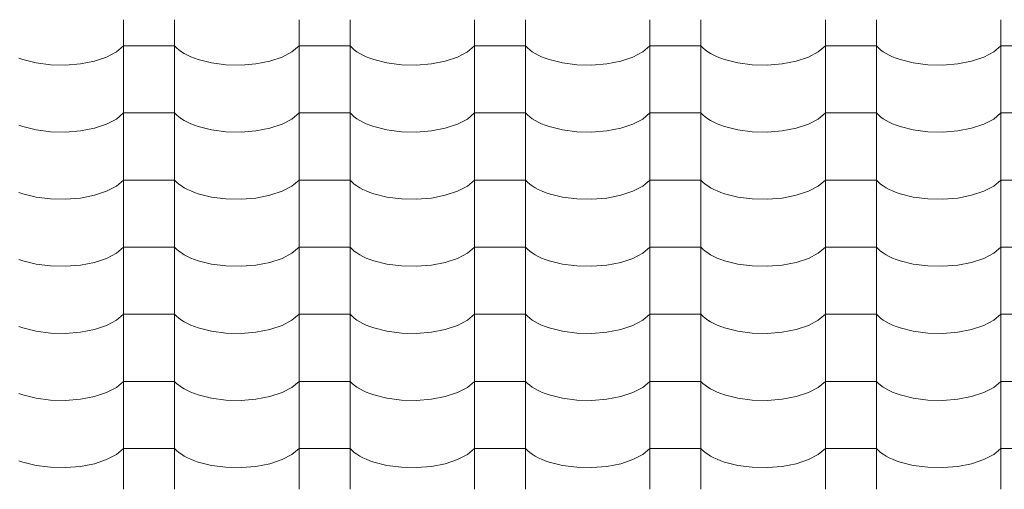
# Model space of a CAD drawing. Header units: millimetres. Extents: x -36478 to 31050, y -14815 to 11827.
# Tile 420 of 656: x -10889 to -9963, y 9923 to 10365. Entities that reach past the tile are written whole.
import ezdxf

# ---------------------------------------------------------------- set-up
doc = ezdxf.new("R2010")
doc.units = ezdxf.units.MM
doc.header["$MEASUREMENT"] = 0
doc.layers.add('Nové_Kóty - SP', color=7, linetype='Continuous')
doc.layers.add('Nové_Výplně - Povrchové', color=7, linetype='Continuous')
doc.styles.add('GENEROVANÝ_STYL_2', font='txt')
doc.dimstyles.new('GENEROVANÝ_STYL__1', dxfattribs={"dimtxt": 125, "dimasz": 190, "dimexe": 0.18, "dimexo": 300, "dimgap": 0, "dimtad": 1, "dimdec": 0, "dimzin": 0, "dimdsep": 46, "dimtxsty": 'GENEROVANÝ_STYL_2', "dimblk": 'ARROWHEAD_6', "dimblk1": 'ARROWHEAD_6', "dimblk2": 'ARROWHEAD_6', "dimcen": 0.09, "dimclrd": 1, "dimclre": 1, "dimclrt": 1, "dimazin": 0, "dimtfac": 1, "dimtdec": 4, "dimtmove": 0, "dimatfit": 3, "dimfxl": 1, "dimtolj": 1, "dimtzin": 0, "dimarcsym": 0})
doc.dimstyles.new('GENEROVANÝ_STYL__2', dxfattribs={"dimtxt": 125, "dimasz": 190, "dimexe": 0.18, "dimexo": 300, "dimgap": 0, "dimtad": 1, "dimdec": 0, "dimzin": 0, "dimdsep": 46, "dimtxsty": 'GENEROVANÝ_STYL_2', "dimblk": 'ARROWHEAD_6', "dimblk1": 'ARROWHEAD_6', "dimblk2": 'ARROWHEAD_6', "dimcen": 0.09, "dimclrd": 1, "dimclre": 1, "dimclrt": 1, "dimazin": 0, "dimtfac": 1, "dimtdec": 4, "dimtmove": 2, "dimatfit": 3, "dimfxl": 1, "dimtolj": 1, "dimtzin": 0, "dimarcsym": 0})

# ---------------------------------------------------------------- blocks, each defined once
blk = doc.blocks.new('*X13')
at = {"layer": 'Nové_Výplně - Povrchové', "color": 21, "linetype": 'Continuous', "lineweight": 20, "true_color": 0xffaaaa}
for p, q in [((-10791.72, 10365.07), (-10791.72, 10302.19)), ((-10743.69, 10365.07), (-10743.69, 10302.19)), ((-10626.72, 10365.07), (-10626.72, 10302.19)), ((-10578.69, 10365.07), (-10578.69, 10302.19)), ((-10461.72, 10365.07), (-10461.72, 10302.19)), ((-10413.69, 10365.07), (-10413.69, 10302.19)), ((-10296.72, 10365.07), (-10296.72, 10302.19)), ((-10248.69, 10365.07), (-10248.69, 10302.19)), ((-10131.72, 10365.07), (-10131.72, 10302.19)), ((-10083.69, 10365.07), (-10083.69, 10302.19)), ((-9966.72, 10365.07), (-9966.72, 10302.19)), ((-10807.7, 10329.98), (-10798.39, 10334.85)), ((-10798.39, 10334.85), (-10791.72, 10340.54)), ((-10767.71, 10340.54), (-10791.72, 10340.54)), ((-10743.69, 10340.54), (-10767.71, 10340.54)), ((-10743.69, 10340.54), (-10741.86, 10338.64)), ((-10741.86, 10338.64), (-10739.74, 10336.81)), ((-10739.74, 10336.81), (-10737.34, 10335.06)), ((-10737.34, 10335.06), (-10734.65, 10333.39)), ((-10642.7, 10329.98), (-10633.39, 10334.85)), ((-10633.39, 10334.85), (-10626.72, 10340.54)), ((-10602.71, 10340.54), (-10626.72, 10340.54)), ((-10578.69, 10340.54), (-10602.71, 10340.54)), ((-10578.69, 10340.54), (-10576.86, 10338.64)), ((-10576.86, 10338.64), (-10574.74, 10336.81)), ((-10574.74, 10336.81), (-10572.34, 10335.06)), ((-10572.34, 10335.06), (-10569.65, 10333.39)), ((-10477.7, 10329.98), (-10468.39, 10334.85)), ((-10468.39, 10334.85), (-10461.72, 10340.54)), ((-10437.71, 10340.54), (-10461.72, 10340.54)), ((-10413.69, 10340.54), (-10437.71, 10340.54)), ((-10413.69, 10340.54), (-10411.86, 10338.64)), ((-10411.86, 10338.64), (-10409.74, 10336.81)), ((-10409.74, 10336.81), (-10407.34, 10335.06)), ((-10407.34, 10335.06), (-10404.65, 10333.39)), ((-10312.7, 10329.98), (-10303.39, 10334.85)), ((-10303.39, 10334.85), (-10296.72, 10340.54)), ((-10272.71, 10340.54), (-10296.72, 10340.54)), ((-10248.69, 10340.54), (-10272.71, 10340.54)), ((-10248.69, 10340.54), (-10246.86, 10338.64)), ((-10246.86, 10338.64), (-10244.74, 10336.81)), ((-10244.74, 10336.81), (-10242.34, 10335.06)), ((-10242.34, 10335.06), (-10239.65, 10333.39)), ((-10147.7, 10329.98), (-10138.39, 10334.85)), ((-10138.39, 10334.85), (-10131.72, 10340.54)), ((-10107.71, 10340.54), (-10131.72, 10340.54)), ((-10083.69, 10340.54), (-10107.71, 10340.54)), ((-10083.69, 10340.54), (-10081.86, 10338.64)), ((-10081.86, 10338.64), (-10079.74, 10336.81)), ((-10079.74, 10336.81), (-10077.34, 10335.06)), ((-10077.34, 10335.06), (-10074.65, 10333.39)), ((-9982.7, 10329.98), (-9973.39, 10334.85)), ((-9973.39, 10334.85), (-9966.72, 10340.54)), ((-9942.71, 10340.54), (-9966.72, 10340.54)), ((-10890.12, 10328.96), (-10886.5, 10327.71)), ((-10886.5, 10327.71), (-10874.05, 10324.6)), ((-10832.24, 10323.66), (-10819.18, 10326.19)), ((-10819.18, 10326.19), (-10807.7, 10329.98)), ((-10734.65, 10333.39), (-10731.71, 10331.81)), ((-10731.71, 10331.81), (-10728.53, 10330.33)), ((-10728.53, 10330.33), (-10725.12, 10328.96)), ((-10725.12, 10328.96), (-10721.5, 10327.71)), ((-10721.5, 10327.71), (-10709.05, 10324.6)), ((-10667.24, 10323.66), (-10654.18, 10326.19)), ((-10654.18, 10326.19), (-10642.7, 10329.98)), ((-10569.65, 10333.39), (-10566.71, 10331.81)), ((-10566.71, 10331.81), (-10563.53, 10330.33)), ((-10563.53, 10330.33), (-10560.12, 10328.96)), ((-10560.12, 10328.96), (-10556.5, 10327.71)), ((-10556.5, 10327.71), (-10544.05, 10324.6)), ((-10502.24, 10323.66), (-10489.18, 10326.19)), ((-10489.18, 10326.19), (-10477.7, 10329.98)), ((-10404.65, 10333.39), (-10401.71, 10331.81)), ((-10401.71, 10331.81), (-10398.53, 10330.33)), ((-10398.53, 10330.33), (-10395.12, 10328.96)), ((-10395.12, 10328.96), (-10391.5, 10327.71)), ((-10391.5, 10327.71), (-10379.05, 10324.6)), ((-10337.24, 10323.66), (-10324.18, 10326.19)), ((-10324.18, 10326.19), (-10312.7, 10329.98)), ((-10239.65, 10333.39), (-10236.71, 10331.81)), ((-10236.71, 10331.81), (-10233.53, 10330.33)), ((-10233.53, 10330.33), (-10230.12, 10328.96)), ((-10230.12, 10328.96), (-10226.5, 10327.71)), ((-10226.5, 10327.71), (-10214.05, 10324.6)), ((-10172.24, 10323.66), (-10159.18, 10326.19)), ((-10159.18, 10326.19), (-10147.7, 10329.98)), ((-10074.65, 10333.39), (-10071.71, 10331.81)), ((-10071.71, 10331.81), (-10068.53, 10330.33)), ((-10068.53, 10330.33), (-10065.12, 10328.96)), ((-10065.12, 10328.96), (-10061.5, 10327.71)), ((-10061.5, 10327.71), (-10049.05, 10324.6)), ((-10007.24, 10323.66), (-9994.18, 10326.19)), ((-9994.18, 10326.19), (-9982.7, 10329.98)), ((-10874.05, 10324.6), (-10860.39, 10322.85)), ((-10860.39, 10322.85), (-10846.21, 10322.53)), ((-10846.21, 10322.53), (-10832.24, 10323.66)), ((-10709.05, 10324.6), (-10695.39, 10322.85)), ((-10695.39, 10322.85), (-10681.21, 10322.53)), ((-10681.21, 10322.53), (-10667.24, 10323.66)), ((-10544.05, 10324.6), (-10530.39, 10322.85)), ((-10530.39, 10322.85), (-10516.21, 10322.53)), ((-10516.21, 10322.53), (-10502.24, 10323.66)), ((-10379.05, 10324.6), (-10365.39, 10322.85)), ((-10365.39, 10322.85), (-10351.21, 10322.53)), ((-10351.21, 10322.53), (-10337.24, 10323.66)), ((-10214.05, 10324.6), (-10200.39, 10322.85)), ((-10200.39, 10322.85), (-10186.21, 10322.53)), ((-10186.21, 10322.53), (-10172.24, 10323.66)), ((-10049.05, 10324.6), (-10035.39, 10322.85)), ((-10035.39, 10322.85), (-10021.21, 10322.53)), ((-10021.21, 10322.53), (-10007.24, 10323.66)), ((-10791.72, 10301.96), (-10791.72, 10239.09)), ((-10743.69, 10301.96), (-10743.69, 10239.09)), ((-10626.72, 10301.96), (-10626.72, 10239.09)), ((-10578.69, 10301.96), (-10578.69, 10239.09)), ((-10461.72, 10301.96), (-10461.72, 10239.09)), ((-10413.69, 10301.96), (-10413.69, 10239.09)), ((-10296.72, 10301.96), (-10296.72, 10239.09)), ((-10248.69, 10301.96), (-10248.69, 10239.09)), ((-10131.72, 10301.96), (-10131.72, 10239.09)), ((-10083.69, 10301.96), (-10083.69, 10239.09)), ((-9966.72, 10301.96), (-9966.72, 10239.09)), ((-10807.7, 10266.88), (-10798.39, 10271.74)), ((-10798.39, 10271.74), (-10791.72, 10277.43)), ((-10767.71, 10277.43), (-10791.72, 10277.43)), ((-10743.69, 10277.43), (-10767.71, 10277.43)), ((-10743.69, 10277.43), (-10741.86, 10275.54)), ((-10741.86, 10275.54), (-10739.74, 10273.71)), ((-10739.74, 10273.71), (-10737.34, 10271.95)), ((-10737.34, 10271.95), (-10734.65, 10270.28)), ((-10734.65, 10270.28), (-10731.71, 10268.7)), ((-10642.7, 10266.88), (-10633.39, 10271.74)), ((-10633.39, 10271.74), (-10626.72, 10277.43)), ((-10602.71, 10277.43), (-10626.72, 10277.43)), ((-10578.69, 10277.43), (-10602.71, 10277.43)), ((-10578.69, 10277.43), (-10576.86, 10275.54)), ((-10576.86, 10275.54), (-10574.74, 10273.71)), ((-10574.74, 10273.71), (-10572.34, 10271.95)), ((-10572.34, 10271.95), (-10569.65, 10270.28)), ((-10569.65, 10270.28), (-10566.71, 10268.7)), ((-10477.7, 10266.88), (-10468.39, 10271.74)), ((-10468.39, 10271.74), (-10461.72, 10277.43)), ((-10437.71, 10277.43), (-10461.72, 10277.43)), ((-10413.69, 10277.43), (-10437.71, 10277.43)), ((-10413.69, 10277.43), (-10411.86, 10275.54)), ((-10411.86, 10275.54), (-10409.74, 10273.71)), ((-10409.74, 10273.71), (-10407.34, 10271.95)), ((-10407.34, 10271.95), (-10404.65, 10270.28)), ((-10404.65, 10270.28), (-10401.71, 10268.7)), ((-10312.7, 10266.88), (-10303.39, 10271.74)), ((-10303.39, 10271.74), (-10296.72, 10277.43)), ((-10272.71, 10277.43), (-10296.72, 10277.43)), ((-10248.69, 10277.43), (-10272.71, 10277.43)), ((-10248.69, 10277.43), (-10246.86, 10275.54)), ((-10246.86, 10275.54), (-10244.74, 10273.71)), ((-10244.74, 10273.71), (-10242.34, 10271.95)), ((-10242.34, 10271.95), (-10239.65, 10270.28)), ((-10239.65, 10270.28), (-10236.71, 10268.7)), ((-10147.7, 10266.88), (-10138.39, 10271.74)), ((-10138.39, 10271.74), (-10131.72, 10277.43)), ((-10107.71, 10277.43), (-10131.72, 10277.43)), ((-10083.69, 10277.43), (-10107.71, 10277.43)), ((-10083.69, 10277.43), (-10081.86, 10275.54)), ((-10081.86, 10275.54), (-10079.74, 10273.71)), ((-10079.74, 10273.71), (-10077.34, 10271.95)), ((-10077.34, 10271.95), (-10074.65, 10270.28)), ((-10074.65, 10270.28), (-10071.71, 10268.7)), ((-9982.7, 10266.88), (-9973.39, 10271.74)), ((-9973.39, 10271.74), (-9966.72, 10277.43)), ((-9942.71, 10277.43), (-9966.72, 10277.43)), ((-10890.12, 10265.86), (-10886.5, 10264.6)), ((-10886.5, 10264.6), (-10874.05, 10261.5)), ((-10874.05, 10261.5), (-10860.39, 10259.74)), ((-10846.21, 10259.42), (-10832.24, 10260.56)), ((-10832.24, 10260.56), (-10819.18, 10263.08)), ((-10819.18, 10263.08), (-10807.7, 10266.88)), ((-10731.71, 10268.7), (-10728.53, 10267.22)), ((-10728.53, 10267.22), (-10725.12, 10265.86)), ((-10725.12, 10265.86), (-10721.5, 10264.6)), ((-10721.5, 10264.6), (-10709.05, 10261.5)), ((-10709.05, 10261.5), (-10695.39, 10259.74)), ((-10681.21, 10259.42), (-10667.24, 10260.56)), ((-10667.24, 10260.56), (-10654.18, 10263.08)), ((-10654.18, 10263.08), (-10642.7, 10266.88)), ((-10566.71, 10268.7), (-10563.53, 10267.22)), ((-10563.53, 10267.22), (-10560.12, 10265.86)), ((-10560.12, 10265.86), (-10556.5, 10264.6)), ((-10556.5, 10264.6), (-10544.05, 10261.5)), ((-10544.05, 10261.5), (-10530.39, 10259.74)), ((-10516.21, 10259.42), (-10502.24, 10260.56)), ((-10502.24, 10260.56), (-10489.18, 10263.08)), ((-10489.18, 10263.08), (-10477.7, 10266.88)), ((-10401.71, 10268.7), (-10398.53, 10267.22)), ((-10398.53, 10267.22), (-10395.12, 10265.86)), ((-10395.12, 10265.86), (-10391.5, 10264.6)), ((-10391.5, 10264.6), (-10379.05, 10261.5)), ((-10379.05, 10261.5), (-10365.39, 10259.74)), ((-10351.21, 10259.42), (-10337.24, 10260.56)), ((-10337.24, 10260.56), (-10324.18, 10263.08)), ((-10324.18, 10263.08), (-10312.7, 10266.88)), ((-10236.71, 10268.7), (-10233.53, 10267.22)), ((-10233.53, 10267.22), (-10230.12, 10265.86)), ((-10230.12, 10265.86), (-10226.5, 10264.6)), ((-10226.5, 10264.6), (-10214.05, 10261.5)), ((-10214.05, 10261.5), (-10200.39, 10259.74)), ((-10186.21, 10259.42), (-10172.24, 10260.56)), ((-10172.24, 10260.56), (-10159.18, 10263.08)), ((-10159.18, 10263.08), (-10147.7, 10266.88)), ((-10071.71, 10268.7), (-10068.53, 10267.22)), ((-10068.53, 10267.22), (-10065.12, 10265.86)), ((-10065.12, 10265.86), (-10061.5, 10264.6)), ((-10061.5, 10264.6), (-10049.05, 10261.5)), ((-10049.05, 10261.5), (-10035.39, 10259.74)), ((-10021.21, 10259.42), (-10007.24, 10260.56)), ((-10007.24, 10260.56), (-9994.18, 10263.08)), ((-9994.18, 10263.08), (-9982.7, 10266.88)), ((-10860.39, 10259.74), (-10846.21, 10259.42)), ((-10695.39, 10259.74), (-10681.21, 10259.42)), ((-10530.39, 10259.74), (-10516.21, 10259.42)), ((-10365.39, 10259.74), (-10351.21, 10259.42)), ((-10200.39, 10259.74), (-10186.21, 10259.42)), ((-10035.39, 10259.74), (-10021.21, 10259.42)), ((-10791.72, 10238.86), (-10791.72, 10175.98)), ((-10743.69, 10238.86), (-10743.69, 10175.98)), ((-10626.72, 10238.86), (-10626.72, 10175.98)), ((-10578.69, 10238.86), (-10578.69, 10175.98)), ((-10461.72, 10238.86), (-10461.72, 10175.98)), ((-10413.69, 10238.86), (-10413.69, 10175.98)), ((-10296.72, 10238.86), (-10296.72, 10175.98)), ((-10248.69, 10238.86), (-10248.69, 10175.98)), ((-10131.72, 10238.86), (-10131.72, 10175.98)), ((-10083.69, 10238.86), (-10083.69, 10175.98)), ((-9966.72, 10238.86), (-9966.72, 10175.98)), ((-10798.39, 10208.64), (-10791.72, 10214.33)), ((-10767.71, 10214.33), (-10791.72, 10214.33)), ((-10743.69, 10214.33), (-10767.71, 10214.33)), ((-10743.69, 10214.33), (-10741.86, 10212.43)), ((-10633.39, 10208.64), (-10626.72, 10214.33)), ((-10602.71, 10214.33), (-10626.72, 10214.33)), ((-10578.69, 10214.33), (-10602.71, 10214.33)), ((-10578.69, 10214.33), (-10576.86, 10212.43)), ((-10468.39, 10208.64), (-10461.72, 10214.33)), ((-10437.71, 10214.33), (-10461.72, 10214.33)), ((-10413.69, 10214.33), (-10437.71, 10214.33)), ((-10413.69, 10214.33), (-10411.86, 10212.43)), ((-10303.39, 10208.64), (-10296.72, 10214.33)), ((-10272.71, 10214.33), (-10296.72, 10214.33)), ((-10248.69, 10214.33), (-10272.71, 10214.33)), ((-10248.69, 10214.33), (-10246.86, 10212.43)), ((-10138.39, 10208.64), (-10131.72, 10214.33)), ((-10107.71, 10214.33), (-10131.72, 10214.33)), ((-10083.69, 10214.33), (-10107.71, 10214.33)), ((-10083.69, 10214.33), (-10081.86, 10212.43)), ((-9973.39, 10208.64), (-9966.72, 10214.33)), ((-9942.71, 10214.33), (-9966.72, 10214.33)), ((-10807.7, 10203.77), (-10798.39, 10208.64)), ((-10741.86, 10212.43), (-10739.74, 10210.6)), ((-10739.74, 10210.6), (-10737.34, 10208.85)), ((-10737.34, 10208.85), (-10734.65, 10207.18)), ((-10734.65, 10207.18), (-10731.71, 10205.6)), ((-10731.71, 10205.6), (-10728.53, 10204.12)), ((-10642.7, 10203.77), (-10633.39, 10208.64)), ((-10576.86, 10212.43), (-10574.74, 10210.6)), ((-10574.74, 10210.6), (-10572.34, 10208.85)), ((-10572.34, 10208.85), (-10569.65, 10207.18)), ((-10569.65, 10207.18), (-10566.71, 10205.6)), ((-10566.71, 10205.6), (-10563.53, 10204.12)), ((-10477.7, 10203.77), (-10468.39, 10208.64)), ((-10411.86, 10212.43), (-10409.74, 10210.6)), ((-10409.74, 10210.6), (-10407.34, 10208.85)), ((-10407.34, 10208.85), (-10404.65, 10207.18)), ((-10404.65, 10207.18), (-10401.71, 10205.6)), ((-10401.71, 10205.6), (-10398.53, 10204.12)), ((-10312.7, 10203.77), (-10303.39, 10208.64)), ((-10246.86, 10212.43), (-10244.74, 10210.6)), ((-10244.74, 10210.6), (-10242.34, 10208.85)), ((-10242.34, 10208.85), (-10239.65, 10207.18)), ((-10239.65, 10207.18), (-10236.71, 10205.6)), ((-10236.71, 10205.6), (-10233.53, 10204.12)), ((-10147.7, 10203.77), (-10138.39, 10208.64)), ((-10081.86, 10212.43), (-10079.74, 10210.6)), ((-10079.74, 10210.6), (-10077.34, 10208.85)), ((-10077.34, 10208.85), (-10074.65, 10207.18)), ((-10074.65, 10207.18), (-10071.71, 10205.6)), ((-10071.71, 10205.6), (-10068.53, 10204.12)), ((-9982.7, 10203.77), (-9973.39, 10208.64)), ((-10890.12, 10202.75), (-10886.5, 10201.5)), ((-10886.5, 10201.5), (-10874.05, 10198.39)), ((-10874.05, 10198.39), (-10860.39, 10196.64)), ((-10860.39, 10196.64), (-10846.21, 10196.32)), ((-10846.21, 10196.32), (-10832.24, 10197.45)), ((-10832.24, 10197.45), (-10819.18, 10199.98)), ((-10819.18, 10199.98), (-10807.7, 10203.77)), ((-10728.53, 10204.12), (-10725.12, 10202.75)), ((-10725.12, 10202.75), (-10721.5, 10201.5)), ((-10721.5, 10201.5), (-10709.05, 10198.39)), ((-10709.05, 10198.39), (-10695.39, 10196.64)), ((-10695.39, 10196.64), (-10681.21, 10196.32)), ((-10681.21, 10196.32), (-10667.24, 10197.45)), ((-10667.24, 10197.45), (-10654.18, 10199.98)), ((-10654.18, 10199.98), (-10642.7, 10203.77)), ((-10563.53, 10204.12), (-10560.12, 10202.75)), ((-10560.12, 10202.75), (-10556.5, 10201.5)), ((-10556.5, 10201.5), (-10544.05, 10198.39)), ((-10544.05, 10198.39), (-10530.39, 10196.64)), ((-10530.39, 10196.64), (-10516.21, 10196.32)), ((-10516.21, 10196.32), (-10502.24, 10197.45)), ((-10502.24, 10197.45), (-10489.18, 10199.98)), ((-10489.18, 10199.98), (-10477.7, 10203.77)), ((-10398.53, 10204.12), (-10395.12, 10202.75)), ((-10395.12, 10202.75), (-10391.5, 10201.5)), ((-10391.5, 10201.5), (-10379.05, 10198.39)), ((-10379.05, 10198.39), (-10365.39, 10196.64)), ((-10365.39, 10196.64), (-10351.21, 10196.32)), ((-10351.21, 10196.32), (-10337.24, 10197.45)), ((-10337.24, 10197.45), (-10324.18, 10199.98)), ((-10324.18, 10199.98), (-10312.7, 10203.77)), ((-10233.53, 10204.12), (-10230.12, 10202.75)), ((-10230.12, 10202.75), (-10226.5, 10201.5)), ((-10226.5, 10201.5), (-10214.05, 10198.39)), ((-10214.05, 10198.39), (-10200.39, 10196.64)), ((-10200.39, 10196.64), (-10186.21, 10196.32)), ((-10186.21, 10196.32), (-10172.24, 10197.45)), ((-10172.24, 10197.45), (-10159.18, 10199.98)), ((-10159.18, 10199.98), (-10147.7, 10203.77)), ((-10068.53, 10204.12), (-10065.12, 10202.75)), ((-10065.12, 10202.75), (-10061.5, 10201.5)), ((-10061.5, 10201.5), (-10049.05, 10198.39)), ((-10049.05, 10198.39), (-10035.39, 10196.64)), ((-10035.39, 10196.64), (-10021.21, 10196.32)), ((-10021.21, 10196.32), (-10007.24, 10197.45)), ((-10007.24, 10197.45), (-9994.18, 10199.98)), ((-9994.18, 10199.98), (-9982.7, 10203.77)), ((-10791.72, 10175.75), (-10791.72, 10112.88)), ((-10743.69, 10175.75), (-10743.69, 10112.88)), ((-10626.72, 10175.75), (-10626.72, 10112.88)), ((-10578.69, 10175.75), (-10578.69, 10112.88)), ((-10461.72, 10175.75), (-10461.72, 10112.88)), ((-10413.69, 10175.75), (-10413.69, 10112.88)), ((-10296.72, 10175.75), (-10296.72, 10112.88)), ((-10248.69, 10175.75), (-10248.69, 10112.88)), ((-10131.72, 10175.75), (-10131.72, 10112.88)), ((-10083.69, 10175.75), (-10083.69, 10112.88)), ((-9966.72, 10175.75), (-9966.72, 10112.88)), ((-10798.39, 10145.53), (-10791.72, 10151.22)), ((-10767.71, 10151.22), (-10791.72, 10151.22)), ((-10743.69, 10151.22), (-10767.71, 10151.22)), ((-10743.69, 10151.22), (-10741.86, 10149.33)), ((-10741.86, 10149.33), (-10739.74, 10147.5)), ((-10633.39, 10145.53), (-10626.72, 10151.22)), ((-10602.71, 10151.22), (-10626.72, 10151.22)), ((-10578.69, 10151.22), (-10602.71, 10151.22)), ((-10578.69, 10151.22), (-10576.86, 10149.33)), ((-10576.86, 10149.33), (-10574.74, 10147.5)), ((-10468.39, 10145.53), (-10461.72, 10151.22)), ((-10437.71, 10151.22), (-10461.72, 10151.22)), ((-10413.69, 10151.22), (-10437.71, 10151.22)), ((-10413.69, 10151.22), (-10411.86, 10149.33)), ((-10411.86, 10149.33), (-10409.74, 10147.5)), ((-10303.39, 10145.53), (-10296.72, 10151.22)), ((-10272.71, 10151.22), (-10296.72, 10151.22)), ((-10248.69, 10151.22), (-10272.71, 10151.22)), ((-10248.69, 10151.22), (-10246.86, 10149.33)), ((-10246.86, 10149.33), (-10244.74, 10147.5)), ((-10138.39, 10145.53), (-10131.72, 10151.22)), ((-10107.71, 10151.22), (-10131.72, 10151.22)), ((-10083.69, 10151.22), (-10107.71, 10151.22)), ((-10083.69, 10151.22), (-10081.86, 10149.33)), ((-10081.86, 10149.33), (-10079.74, 10147.5)), ((-9973.39, 10145.53), (-9966.72, 10151.22)), ((-9942.71, 10151.22), (-9966.72, 10151.22)), ((-10890.12, 10139.65), (-10886.5, 10138.39)), ((-10819.18, 10136.88), (-10807.7, 10140.67)), ((-10807.7, 10140.67), (-10798.39, 10145.53)), ((-10739.74, 10147.5), (-10737.34, 10145.74)), ((-10737.34, 10145.74), (-10734.65, 10144.07)), ((-10734.65, 10144.07), (-10731.71, 10142.49)), ((-10731.71, 10142.49), (-10728.53, 10141.02)), ((-10728.53, 10141.02), (-10725.12, 10139.65)), ((-10725.12, 10139.65), (-10721.5, 10138.39)), ((-10654.18, 10136.88), (-10642.7, 10140.67)), ((-10642.7, 10140.67), (-10633.39, 10145.53)), ((-10574.74, 10147.5), (-10572.34, 10145.74)), ((-10572.34, 10145.74), (-10569.65, 10144.07)), ((-10569.65, 10144.07), (-10566.71, 10142.49)), ((-10566.71, 10142.49), (-10563.53, 10141.02)), ((-10563.53, 10141.02), (-10560.12, 10139.65)), ((-10560.12, 10139.65), (-10556.5, 10138.39)), ((-10489.18, 10136.88), (-10477.7, 10140.67)), ((-10477.7, 10140.67), (-10468.39, 10145.53)), ((-10409.74, 10147.5), (-10407.34, 10145.74)), ((-10407.34, 10145.74), (-10404.65, 10144.07)), ((-10404.65, 10144.07), (-10401.71, 10142.49)), ((-10401.71, 10142.49), (-10398.53, 10141.02)), ((-10398.53, 10141.02), (-10395.12, 10139.65)), ((-10395.12, 10139.65), (-10391.5, 10138.39)), ((-10324.18, 10136.88), (-10312.7, 10140.67)), ((-10312.7, 10140.67), (-10303.39, 10145.53)), ((-10244.74, 10147.5), (-10242.34, 10145.74)), ((-10242.34, 10145.74), (-10239.65, 10144.07)), ((-10239.65, 10144.07), (-10236.71, 10142.49)), ((-10236.71, 10142.49), (-10233.53, 10141.02)), ((-10233.53, 10141.02), (-10230.12, 10139.65)), ((-10230.12, 10139.65), (-10226.5, 10138.39)), ((-10159.18, 10136.88), (-10147.7, 10140.67)), ((-10147.7, 10140.67), (-10138.39, 10145.53)), ((-10079.74, 10147.5), (-10077.34, 10145.74)), ((-10077.34, 10145.74), (-10074.65, 10144.07)), ((-10074.65, 10144.07), (-10071.71, 10142.49)), ((-10071.71, 10142.49), (-10068.53, 10141.02)), ((-10068.53, 10141.02), (-10065.12, 10139.65)), ((-10065.12, 10139.65), (-10061.5, 10138.39)), ((-9994.18, 10136.88), (-9982.7, 10140.67)), ((-9982.7, 10140.67), (-9973.39, 10145.53)), ((-10886.5, 10138.39), (-10874.05, 10135.29)), ((-10874.05, 10135.29), (-10860.39, 10133.53)), ((-10860.39, 10133.53), (-10846.21, 10133.21)), ((-10846.21, 10133.21), (-10832.24, 10134.35)), ((-10832.24, 10134.35), (-10819.18, 10136.88)), ((-10721.5, 10138.39), (-10709.05, 10135.29)), ((-10709.05, 10135.29), (-10695.39, 10133.53)), ((-10695.39, 10133.53), (-10681.21, 10133.21)), ((-10681.21, 10133.21), (-10667.24, 10134.35)), ((-10667.24, 10134.35), (-10654.18, 10136.88)), ((-10556.5, 10138.39), (-10544.05, 10135.29)), ((-10544.05, 10135.29), (-10530.39, 10133.53)), ((-10530.39, 10133.53), (-10516.21, 10133.21)), ((-10516.21, 10133.21), (-10502.24, 10134.35)), ((-10502.24, 10134.35), (-10489.18, 10136.88)), ((-10391.5, 10138.39), (-10379.05, 10135.29)), ((-10379.05, 10135.29), (-10365.39, 10133.53)), ((-10365.39, 10133.53), (-10351.21, 10133.21)), ((-10351.21, 10133.21), (-10337.24, 10134.35)), ((-10337.24, 10134.35), (-10324.18, 10136.88)), ((-10226.5, 10138.39), (-10214.05, 10135.29)), ((-10214.05, 10135.29), (-10200.39, 10133.53)), ((-10200.39, 10133.53), (-10186.21, 10133.21)), ((-10186.21, 10133.21), (-10172.24, 10134.35)), ((-10172.24, 10134.35), (-10159.18, 10136.88)), ((-10061.5, 10138.39), (-10049.05, 10135.29)), ((-10049.05, 10135.29), (-10035.39, 10133.53)), ((-10035.39, 10133.53), (-10021.21, 10133.21)), ((-10021.21, 10133.21), (-10007.24, 10134.35)), ((-10007.24, 10134.35), (-9994.18, 10136.88)), ((-10791.72, 10112.65), (-10791.72, 10049.77)), ((-10743.69, 10112.65), (-10743.69, 10049.77)), ((-10626.72, 10112.65), (-10626.72, 10049.77)), ((-10578.69, 10112.65), (-10578.69, 10049.77)), ((-10461.72, 10112.65), (-10461.72, 10049.77)), ((-10413.69, 10112.65), (-10413.69, 10049.77)), ((-10296.72, 10112.65), (-10296.72, 10049.77)), ((-10248.69, 10112.65), (-10248.69, 10049.77)), ((-10131.72, 10112.65), (-10131.72, 10049.77)), ((-10083.69, 10112.65), (-10083.69, 10049.77)), ((-9966.72, 10112.65), (-9966.72, 10049.77)), ((-10798.39, 10082.43), (-10791.72, 10088.12)), ((-10767.71, 10088.12), (-10791.72, 10088.12)), ((-10743.69, 10088.12), (-10767.71, 10088.12)), ((-10743.69, 10088.12), (-10741.86, 10086.22)), ((-10741.86, 10086.22), (-10739.74, 10084.39)), ((-10739.74, 10084.39), (-10737.34, 10082.64)), ((-10633.39, 10082.43), (-10626.72, 10088.12)), ((-10602.71, 10088.12), (-10626.72, 10088.12)), ((-10578.69, 10088.12), (-10602.71, 10088.12)), ((-10578.69, 10088.12), (-10576.86, 10086.22)), ((-10576.86, 10086.22), (-10574.74, 10084.39)), ((-10574.74, 10084.39), (-10572.34, 10082.64)), ((-10468.39, 10082.43), (-10461.72, 10088.12)), ((-10437.71, 10088.12), (-10461.72, 10088.12)), ((-10413.69, 10088.12), (-10437.71, 10088.12)), ((-10413.69, 10088.12), (-10411.86, 10086.22)), ((-10411.86, 10086.22), (-10409.74, 10084.39)), ((-10409.74, 10084.39), (-10407.34, 10082.64)), ((-10303.39, 10082.43), (-10296.72, 10088.12)), ((-10272.71, 10088.12), (-10296.72, 10088.12)), ((-10248.69, 10088.12), (-10272.71, 10088.12)), ((-10248.69, 10088.12), (-10246.86, 10086.22)), ((-10246.86, 10086.22), (-10244.74, 10084.39)), ((-10244.74, 10084.39), (-10242.34, 10082.64)), ((-10138.39, 10082.43), (-10131.72, 10088.12)), ((-10107.71, 10088.12), (-10131.72, 10088.12)), ((-10083.69, 10088.12), (-10107.71, 10088.12)), ((-10083.69, 10088.12), (-10081.86, 10086.22)), ((-10081.86, 10086.22), (-10079.74, 10084.39)), ((-10079.74, 10084.39), (-10077.34, 10082.64)), ((-9973.39, 10082.43), (-9966.72, 10088.12)), ((-9942.71, 10088.12), (-9966.72, 10088.12)), ((-10890.12, 10076.54), (-10886.5, 10075.29)), ((-10886.5, 10075.29), (-10874.05, 10072.19)), ((-10819.18, 10073.77), (-10807.7, 10077.56)), ((-10807.7, 10077.56), (-10798.39, 10082.43)), ((-10737.34, 10082.64), (-10734.65, 10080.97)), ((-10734.65, 10080.97), (-10731.71, 10079.39)), ((-10731.71, 10079.39), (-10728.53, 10077.91)), ((-10728.53, 10077.91), (-10725.12, 10076.54)), ((-10725.12, 10076.54), (-10721.5, 10075.29)), ((-10721.5, 10075.29), (-10709.05, 10072.19)), ((-10654.18, 10073.77), (-10642.7, 10077.56)), ((-10642.7, 10077.56), (-10633.39, 10082.43)), ((-10572.34, 10082.64), (-10569.65, 10080.97)), ((-10569.65, 10080.97), (-10566.71, 10079.39)), ((-10566.71, 10079.39), (-10563.53, 10077.91)), ((-10563.53, 10077.91), (-10560.12, 10076.54)), ((-10560.12, 10076.54), (-10556.5, 10075.29)), ((-10556.5, 10075.29), (-10544.05, 10072.19)), ((-10489.18, 10073.77), (-10477.7, 10077.56)), ((-10477.7, 10077.56), (-10468.39, 10082.43)), ((-10407.34, 10082.64), (-10404.65, 10080.97)), ((-10404.65, 10080.97), (-10401.71, 10079.39)), ((-10401.71, 10079.39), (-10398.53, 10077.91)), ((-10398.53, 10077.91), (-10395.12, 10076.54)), ((-10395.12, 10076.54), (-10391.5, 10075.29)), ((-10391.5, 10075.29), (-10379.05, 10072.19)), ((-10324.18, 10073.77), (-10312.7, 10077.56)), ((-10312.7, 10077.56), (-10303.39, 10082.43)), ((-10242.34, 10082.64), (-10239.65, 10080.97)), ((-10239.65, 10080.97), (-10236.71, 10079.39)), ((-10236.71, 10079.39), (-10233.53, 10077.91)), ((-10233.53, 10077.91), (-10230.12, 10076.54)), ((-10230.12, 10076.54), (-10226.5, 10075.29)), ((-10226.5, 10075.29), (-10214.05, 10072.19)), ((-10159.18, 10073.77), (-10147.7, 10077.56)), ((-10147.7, 10077.56), (-10138.39, 10082.43)), ((-10077.34, 10082.64), (-10074.65, 10080.97)), ((-10074.65, 10080.97), (-10071.71, 10079.39)), ((-10071.71, 10079.39), (-10068.53, 10077.91)), ((-10068.53, 10077.91), (-10065.12, 10076.54)), ((-10065.12, 10076.54), (-10061.5, 10075.29)), ((-10061.5, 10075.29), (-10049.05, 10072.19)), ((-9994.18, 10073.77), (-9982.7, 10077.56)), ((-9982.7, 10077.56), (-9973.39, 10082.43)), ((-10874.05, 10072.19), (-10860.39, 10070.43)), ((-10860.39, 10070.43), (-10846.21, 10070.11)), ((-10846.21, 10070.11), (-10832.24, 10071.24)), ((-10832.24, 10071.24), (-10819.18, 10073.77)), ((-10709.05, 10072.19), (-10695.39, 10070.43)), ((-10695.39, 10070.43), (-10681.21, 10070.11)), ((-10681.21, 10070.11), (-10667.24, 10071.24)), ((-10667.24, 10071.24), (-10654.18, 10073.77)), ((-10544.05, 10072.19), (-10530.39, 10070.43)), ((-10530.39, 10070.43), (-10516.21, 10070.11)), ((-10516.21, 10070.11), (-10502.24, 10071.24)), ((-10502.24, 10071.24), (-10489.18, 10073.77)), ((-10379.05, 10072.19), (-10365.39, 10070.43)), ((-10365.39, 10070.43), (-10351.21, 10070.11)), ((-10351.21, 10070.11), (-10337.24, 10071.24)), ((-10337.24, 10071.24), (-10324.18, 10073.77)), ((-10214.05, 10072.19), (-10200.39, 10070.43)), ((-10200.39, 10070.43), (-10186.21, 10070.11)), ((-10186.21, 10070.11), (-10172.24, 10071.24)), ((-10172.24, 10071.24), (-10159.18, 10073.77)), ((-10049.05, 10072.19), (-10035.39, 10070.43)), ((-10035.39, 10070.43), (-10021.21, 10070.11)), ((-10021.21, 10070.11), (-10007.24, 10071.24)), ((-10007.24, 10071.24), (-9994.18, 10073.77)), ((-10791.72, 10049.55), (-10791.72, 9986.67)), ((-10743.69, 10049.55), (-10743.69, 9986.67)), ((-10626.72, 10049.55), (-10626.72, 9986.67)), ((-10578.69, 10049.55), (-10578.69, 9986.67)), ((-10461.72, 10049.55), (-10461.72, 9986.67)), ((-10413.69, 10049.55), (-10413.69, 9986.67)), ((-10296.72, 10049.55), (-10296.72, 9986.67)), ((-10248.69, 10049.55), (-10248.69, 9986.67)), ((-10131.72, 10049.55), (-10131.72, 9986.67)), ((-10083.69, 10049.55), (-10083.69, 9986.67)), ((-9966.72, 10049.55), (-9966.72, 9986.67)), ((-10807.7, 10014.46), (-10798.39, 10019.32)), ((-10798.39, 10019.32), (-10791.72, 10025.01)), ((-10767.71, 10025.01), (-10791.72, 10025.01)), ((-10743.69, 10025.01), (-10767.71, 10025.01)), ((-10743.69, 10025.01), (-10741.86, 10023.12)), ((-10741.86, 10023.12), (-10739.74, 10021.29)), ((-10739.74, 10021.29), (-10737.34, 10019.53)), ((-10737.34, 10019.53), (-10734.65, 10017.86)), ((-10642.7, 10014.46), (-10633.39, 10019.32)), ((-10633.39, 10019.32), (-10626.72, 10025.01)), ((-10602.71, 10025.01), (-10626.72, 10025.01)), ((-10578.69, 10025.01), (-10602.71, 10025.01)), ((-10578.69, 10025.01), (-10576.86, 10023.12)), ((-10576.86, 10023.12), (-10574.74, 10021.29)), ((-10574.74, 10021.29), (-10572.34, 10019.53)), ((-10572.34, 10019.53), (-10569.65, 10017.86)), ((-10477.7, 10014.46), (-10468.39, 10019.32)), ((-10468.39, 10019.32), (-10461.72, 10025.01)), ((-10437.71, 10025.01), (-10461.72, 10025.01)), ((-10413.69, 10025.01), (-10437.71, 10025.01)), ((-10413.69, 10025.01), (-10411.86, 10023.12)), ((-10411.86, 10023.12), (-10409.74, 10021.29)), ((-10409.74, 10021.29), (-10407.34, 10019.53)), ((-10407.34, 10019.53), (-10404.65, 10017.86)), ((-10312.7, 10014.46), (-10303.39, 10019.32)), ((-10303.39, 10019.32), (-10296.72, 10025.01)), ((-10272.71, 10025.01), (-10296.72, 10025.01)), ((-10248.69, 10025.01), (-10272.71, 10025.01)), ((-10248.69, 10025.01), (-10246.86, 10023.12)), ((-10246.86, 10023.12), (-10244.74, 10021.29)), ((-10244.74, 10021.29), (-10242.34, 10019.53)), ((-10242.34, 10019.53), (-10239.65, 10017.86)), ((-10147.7, 10014.46), (-10138.39, 10019.32)), ((-10138.39, 10019.32), (-10131.72, 10025.01)), ((-10107.71, 10025.01), (-10131.72, 10025.01)), ((-10083.69, 10025.01), (-10107.71, 10025.01)), ((-10083.69, 10025.01), (-10081.86, 10023.12)), ((-10081.86, 10023.12), (-10079.74, 10021.29)), ((-10079.74, 10021.29), (-10077.34, 10019.53)), ((-10077.34, 10019.53), (-10074.65, 10017.86)), ((-9982.7, 10014.46), (-9973.39, 10019.32)), ((-9973.39, 10019.32), (-9966.72, 10025.01)), ((-9942.71, 10025.01), (-9966.72, 10025.01)), ((-10890.12, 10013.44), (-10886.5, 10012.18)), ((-10886.5, 10012.18), (-10874.05, 10009.08)), ((-10832.24, 10008.14), (-10819.18, 10010.67)), ((-10819.18, 10010.67), (-10807.7, 10014.46)), ((-10734.65, 10017.86), (-10731.71, 10016.28)), ((-10731.71, 10016.28), (-10728.53, 10014.81)), ((-10728.53, 10014.81), (-10725.12, 10013.44)), ((-10725.12, 10013.44), (-10721.5, 10012.18)), ((-10721.5, 10012.18), (-10709.05, 10009.08)), ((-10667.24, 10008.14), (-10654.18, 10010.67)), ((-10654.18, 10010.67), (-10642.7, 10014.46)), ((-10569.65, 10017.86), (-10566.71, 10016.28)), ((-10566.71, 10016.28), (-10563.53, 10014.81)), ((-10563.53, 10014.81), (-10560.12, 10013.44)), ((-10560.12, 10013.44), (-10556.5, 10012.18)), ((-10556.5, 10012.18), (-10544.05, 10009.08)), ((-10502.24, 10008.14), (-10489.18, 10010.67)), ((-10489.18, 10010.67), (-10477.7, 10014.46)), ((-10404.65, 10017.86), (-10401.71, 10016.28)), ((-10401.71, 10016.28), (-10398.53, 10014.81)), ((-10398.53, 10014.81), (-10395.12, 10013.44)), ((-10395.12, 10013.44), (-10391.5, 10012.18)), ((-10391.5, 10012.18), (-10379.05, 10009.08)), ((-10337.24, 10008.14), (-10324.18, 10010.67)), ((-10324.18, 10010.67), (-10312.7, 10014.46)), ((-10239.65, 10017.86), (-10236.71, 10016.28)), ((-10236.71, 10016.28), (-10233.53, 10014.81)), ((-10233.53, 10014.81), (-10230.12, 10013.44)), ((-10230.12, 10013.44), (-10226.5, 10012.18)), ((-10226.5, 10012.18), (-10214.05, 10009.08)), ((-10172.24, 10008.14), (-10159.18, 10010.67)), ((-10159.18, 10010.67), (-10147.7, 10014.46)), ((-10074.65, 10017.86), (-10071.71, 10016.28)), ((-10071.71, 10016.28), (-10068.53, 10014.81)), ((-10068.53, 10014.81), (-10065.12, 10013.44)), ((-10065.12, 10013.44), (-10061.5, 10012.18)), ((-10061.5, 10012.18), (-10049.05, 10009.08)), ((-10007.24, 10008.14), (-9994.18, 10010.67)), ((-9994.18, 10010.67), (-9982.7, 10014.46)), ((-10874.05, 10009.08), (-10860.39, 10007.32)), ((-10860.39, 10007.32), (-10846.21, 10007.01)), ((-10846.21, 10007.01), (-10832.24, 10008.14)), ((-10709.05, 10009.08), (-10695.39, 10007.32)), ((-10695.39, 10007.32), (-10681.21, 10007.01)), ((-10681.21, 10007.01), (-10667.24, 10008.14)), ((-10544.05, 10009.08), (-10530.39, 10007.32)), ((-10530.39, 10007.32), (-10516.21, 10007.01)), ((-10516.21, 10007.01), (-10502.24, 10008.14)), ((-10379.05, 10009.08), (-10365.39, 10007.32)), ((-10365.39, 10007.32), (-10351.21, 10007.01)), ((-10351.21, 10007.01), (-10337.24, 10008.14)), ((-10214.05, 10009.08), (-10200.39, 10007.32)), ((-10200.39, 10007.32), (-10186.21, 10007.01)), ((-10186.21, 10007.01), (-10172.24, 10008.14)), ((-10049.05, 10009.08), (-10035.39, 10007.32)), ((-10035.39, 10007.32), (-10021.21, 10007.01)), ((-10021.21, 10007.01), (-10007.24, 10008.14)), ((-10791.72, 9986.44), (-10791.72, 9923.56)), ((-10743.69, 9986.44), (-10743.69, 9923.56)), ((-10626.72, 9986.44), (-10626.72, 9923.56)), ((-10578.69, 9986.44), (-10578.69, 9923.56)), ((-10461.72, 9986.44), (-10461.72, 9923.56)), ((-10413.69, 9986.44), (-10413.69, 9923.56)), ((-10296.72, 9986.44), (-10296.72, 9923.56)), ((-10248.69, 9986.44), (-10248.69, 9923.56)), ((-10131.72, 9986.44), (-10131.72, 9923.56)), ((-10083.69, 9986.44), (-10083.69, 9923.56)), ((-9966.72, 9986.44), (-9966.72, 9923.56)), ((-10807.7, 9951.35), (-10798.39, 9956.22)), ((-10798.39, 9956.22), (-10791.72, 9961.91)), ((-10767.71, 9961.91), (-10791.72, 9961.91)), ((-10743.69, 9961.91), (-10767.71, 9961.91)), ((-10743.69, 9961.91), (-10741.86, 9960.01)), ((-10741.86, 9960.01), (-10739.74, 9958.19)), ((-10739.74, 9958.19), (-10737.34, 9956.43)), ((-10737.34, 9956.43), (-10734.65, 9954.76)), ((-10734.65, 9954.76), (-10731.71, 9953.18)), ((-10642.7, 9951.35), (-10633.39, 9956.22)), ((-10633.39, 9956.22), (-10626.72, 9961.91)), ((-10602.71, 9961.91), (-10626.72, 9961.91)), ((-10578.69, 9961.91), (-10602.71, 9961.91)), ((-10578.69, 9961.91), (-10576.86, 9960.01)), ((-10576.86, 9960.01), (-10574.74, 9958.19)), ((-10574.74, 9958.19), (-10572.34, 9956.43)), ((-10572.34, 9956.43), (-10569.65, 9954.76)), ((-10569.65, 9954.76), (-10566.71, 9953.18)), ((-10477.7, 9951.35), (-10468.39, 9956.22)), ((-10468.39, 9956.22), (-10461.72, 9961.91)), ((-10437.71, 9961.91), (-10461.72, 9961.91)), ((-10413.69, 9961.91), (-10437.71, 9961.91)), ((-10413.69, 9961.91), (-10411.86, 9960.01)), ((-10411.86, 9960.01), (-10409.74, 9958.19)), ((-10409.74, 9958.19), (-10407.34, 9956.43)), ((-10407.34, 9956.43), (-10404.65, 9954.76)), ((-10404.65, 9954.76), (-10401.71, 9953.18)), ((-10312.7, 9951.35), (-10303.39, 9956.22)), ((-10303.39, 9956.22), (-10296.72, 9961.91)), ((-10272.71, 9961.91), (-10296.72, 9961.91)), ((-10248.69, 9961.91), (-10272.71, 9961.91)), ((-10248.69, 9961.91), (-10246.86, 9960.01)), ((-10246.86, 9960.01), (-10244.74, 9958.19)), ((-10244.74, 9958.19), (-10242.34, 9956.43)), ((-10242.34, 9956.43), (-10239.65, 9954.76)), ((-10239.65, 9954.76), (-10236.71, 9953.18)), ((-10147.7, 9951.35), (-10138.39, 9956.22)), ((-10138.39, 9956.22), (-10131.72, 9961.91)), ((-10107.71, 9961.91), (-10131.72, 9961.91)), ((-10083.69, 9961.91), (-10107.71, 9961.91)), ((-10083.69, 9961.91), (-10081.86, 9960.01)), ((-10081.86, 9960.01), (-10079.74, 9958.19)), ((-10079.74, 9958.19), (-10077.34, 9956.43)), ((-10077.34, 9956.43), (-10074.65, 9954.76)), ((-10074.65, 9954.76), (-10071.71, 9953.18)), ((-9982.7, 9951.35), (-9973.39, 9956.22)), ((-9973.39, 9956.22), (-9966.72, 9961.91)), ((-9942.71, 9961.91), (-9966.72, 9961.91)), ((-10890.12, 9950.33), (-10886.5, 9949.08)), ((-10886.5, 9949.08), (-10874.05, 9945.98)), ((-10874.05, 9945.98), (-10860.39, 9944.22)), ((-10832.24, 9945.03), (-10819.18, 9947.56)), ((-10819.18, 9947.56), (-10807.7, 9951.35)), ((-10731.71, 9953.18), (-10728.53, 9951.7)), ((-10728.53, 9951.7), (-10725.12, 9950.33)), ((-10725.12, 9950.33), (-10721.5, 9949.08)), ((-10721.5, 9949.08), (-10709.05, 9945.98)), ((-10709.05, 9945.98), (-10695.39, 9944.22)), ((-10667.24, 9945.03), (-10654.18, 9947.56)), ((-10654.18, 9947.56), (-10642.7, 9951.35)), ((-10566.71, 9953.18), (-10563.53, 9951.7)), ((-10563.53, 9951.7), (-10560.12, 9950.33)), ((-10560.12, 9950.33), (-10556.5, 9949.08)), ((-10556.5, 9949.08), (-10544.05, 9945.98)), ((-10544.05, 9945.98), (-10530.39, 9944.22)), ((-10502.24, 9945.03), (-10489.18, 9947.56)), ((-10489.18, 9947.56), (-10477.7, 9951.35)), ((-10401.71, 9953.18), (-10398.53, 9951.7)), ((-10398.53, 9951.7), (-10395.12, 9950.33)), ((-10395.12, 9950.33), (-10391.5, 9949.08)), ((-10391.5, 9949.08), (-10379.05, 9945.98)), ((-10379.05, 9945.98), (-10365.39, 9944.22)), ((-10337.24, 9945.03), (-10324.18, 9947.56)), ((-10324.18, 9947.56), (-10312.7, 9951.35)), ((-10236.71, 9953.18), (-10233.53, 9951.7)), ((-10233.53, 9951.7), (-10230.12, 9950.33)), ((-10230.12, 9950.33), (-10226.5, 9949.08)), ((-10226.5, 9949.08), (-10214.05, 9945.98)), ((-10214.05, 9945.98), (-10200.39, 9944.22)), ((-10172.24, 9945.03), (-10159.18, 9947.56)), ((-10159.18, 9947.56), (-10147.7, 9951.35)), ((-10071.71, 9953.18), (-10068.53, 9951.7)), ((-10068.53, 9951.7), (-10065.12, 9950.33)), ((-10065.12, 9950.33), (-10061.5, 9949.08)), ((-10061.5, 9949.08), (-10049.05, 9945.98)), ((-10049.05, 9945.98), (-10035.39, 9944.22)), ((-10007.24, 9945.03), (-9994.18, 9947.56)), ((-9994.18, 9947.56), (-9982.7, 9951.35)), ((-10860.39, 9944.22), (-10846.21, 9943.9)), ((-10846.21, 9943.9), (-10832.24, 9945.03)), ((-10695.39, 9944.22), (-10681.21, 9943.9)), ((-10681.21, 9943.9), (-10667.24, 9945.03)), ((-10530.39, 9944.22), (-10516.21, 9943.9)), ((-10516.21, 9943.9), (-10502.24, 9945.03)), ((-10365.39, 9944.22), (-10351.21, 9943.9)), ((-10351.21, 9943.9), (-10337.24, 9945.03)), ((-10200.39, 9944.22), (-10186.21, 9943.9)), ((-10186.21, 9943.9), (-10172.24, 9945.03)), ((-10035.39, 9944.22), (-10021.21, 9943.9)), ((-10021.21, 9943.9), (-10007.24, 9945.03))]:
    blk.add_line(p, q, dxfattribs=at)
blk = doc.blocks.new('výplň_6_1', base_point=(0, 0))
at = {"layer": 'Nové_Výplně - Povrchové', "color": 21, "linetype": 'Continuous', "lineweight": 20, "true_color": 0xffaaaa}
blk.add_blockref('*X13', (0, 0), dxfattribs=at)
blk = doc.blocks.new('*D6326')
at = {"layer": 'Nové_Kóty - SP', "color": 1, "linetype": 'Continuous', "lineweight": 25}
for p, q in [((-4581.24, 11091.13), (-4857.39, 11492.87)), ((-4776.94, 11199.3), (-4725.42, 11477.41)), ((-4751.18, 11338.35), (-4627.57, 11423.32)), ((-10278.77, 7538.87), (-4751.18, 11338.35)), ((-10108.84, 7291.64), (-10384.98, 7693.38)), ((-10253.01, 7677.92), (-10304.54, 7399.81)), ((-10402.39, 7453.9), (-10278.77, 7538.87))]:
    blk.add_line(p, q, dxfattribs=at)
at = {"layer": 'Nové_Kóty - SP', "color": 1, "lineweight": 25, "insert": (-8042.9, 9106.07), "char_height": 125, "attachment_point": 7, "rotation": 34.50335, "style": 'GENEROVANÝ_STYL_2'}
blk.add_mtext('\\A1;{\\pql;\\fArial|b0|i0|c0|p38;6\xa0707- KROKEV}', dxfattribs=at)
blk = doc.blocks.new('ARROWHEAD_6')
at = {"color": 0, "linetype": 'Continuous', "lineweight": 0}
for p, q in [((-0.5, -0.5), (0.5, 0.5)), ((0, 0), (-1, 0))]:
    blk.add_line(p, q, dxfattribs=at)
blk = doc.blocks.new('*D6327')
at = {"layer": 'Nové_Kóty - SP', "color": 1, "linetype": 'Continuous', "lineweight": 25}
for p, q in [((-10443.65, 7778.73), (-4851.3, 11622.72)), ((-10273.71, 7531.5), (-10549.86, 7933.25)), ((-10294.79, 7517.01), (-10570.94, 7918.75)), ((-10417.88, 7917.78), (-10469.41, 7639.67)), ((-10490.49, 7625.18), (-10438.97, 7903.29)), ((-10464.73, 7764.24), (-10443.65, 7778.73)), ((-10588.34, 7679.27), (-10464.73, 7764.24))]:
    blk.add_line(p, q, dxfattribs=at)
at = {"layer": 'Nové_Kóty - SP', "color": 1, "lineweight": 25, "insert": (-10717.64, 7620.73), "char_height": 125, "attachment_point": 7, "rotation": 34.50335, "style": 'GENEROVANÝ_STYL_2'}
blk.add_mtext('\\A1;{\\pql;\\fArial|b0|i0|c0|p38;25}', dxfattribs=at)
blk = doc.blocks.new('*D6328')
at = {"layer": 'Nové_Kóty - SP', "color": 1, "linetype": 'Continuous', "lineweight": 25}
for p, q in [((-4681.37, 11375.49), (-4957.51, 11777.24)), ((-4877.07, 11483.67), (-4825.54, 11761.78)), ((-4851.3, 11622.72), (-4727.69, 11707.69)), ((-10443.65, 7778.73), (-4851.3, 11622.72)), ((-10417.88, 7917.78), (-10469.41, 7639.67)), ((-10490.49, 7625.18), (-10438.97, 7903.29))]:
    blk.add_line(p, q, dxfattribs=at)
at = {"layer": 'Nové_Kóty - SP', "color": 1, "lineweight": 25, "insert": (-7480.19, 9877.1), "char_height": 125, "attachment_point": 7, "rotation": 34.50335, "style": 'GENEROVANÝ_STYL_2'}
blk.add_mtext('\\A1;{\\pql;\\fArial|b0|i0|c0|p38;+ 6 787}', dxfattribs=at)

msp = doc.modelspace()

# ---------------------------------------------------------------- block references
at = {"layer": 'Nové_Výplně - Povrchové', "color": 21, "linetype": 'Continuous', "lineweight": 20, "true_color": 0xffaaaa}
msp.add_blockref('výplň_6_1', (0, 0), dxfattribs=at)

# ---------------------------------------------------------------- dimensions: what is measured, and where the dimension line sits
at = {"layer": 'Nové_Kóty - SP', "color": 1, "linetype": 'Continuous', "lineweight": 25}
for base, p1, p2, text, dimstyle, picture, middle in [((-4851.3, 11622.72), (-9826.86, 6881.41), (-4515.96, 11134.85), '+ 6 787', 'GENEROVANÝ_STYL__2', '*D6328', (-7268.85, 10098.2)), ((-10443.65, 7778.73), (-9842.86, 6859.52), (-9826.86, 6881.41), '25', 'GENEROVANÝ_STYL__1', '*D6327', (-10674.52, 7726.21)), ((-4751.18, 11338.35), (-9826.86, 6881.41), (-4362.54, 10772.95), '<MeasuredValue>- KROKEV', 'GENEROVANÝ_STYL__1', '*D6326', (-7174.22, 9779.01))]:
    dim = msp.add_linear_dim(base=base, p1=p1, p2=p2, angle=34.50335, text=text, dimstyle=dimstyle, dxfattribs=at)
    dim.commit()
    dim.dimension.update_dxf_attribs({"geometry": picture, "text_midpoint": middle, "dimtype": 160, "text_rotation": 34.50335})

doc.saveas('drawing.dxf')
